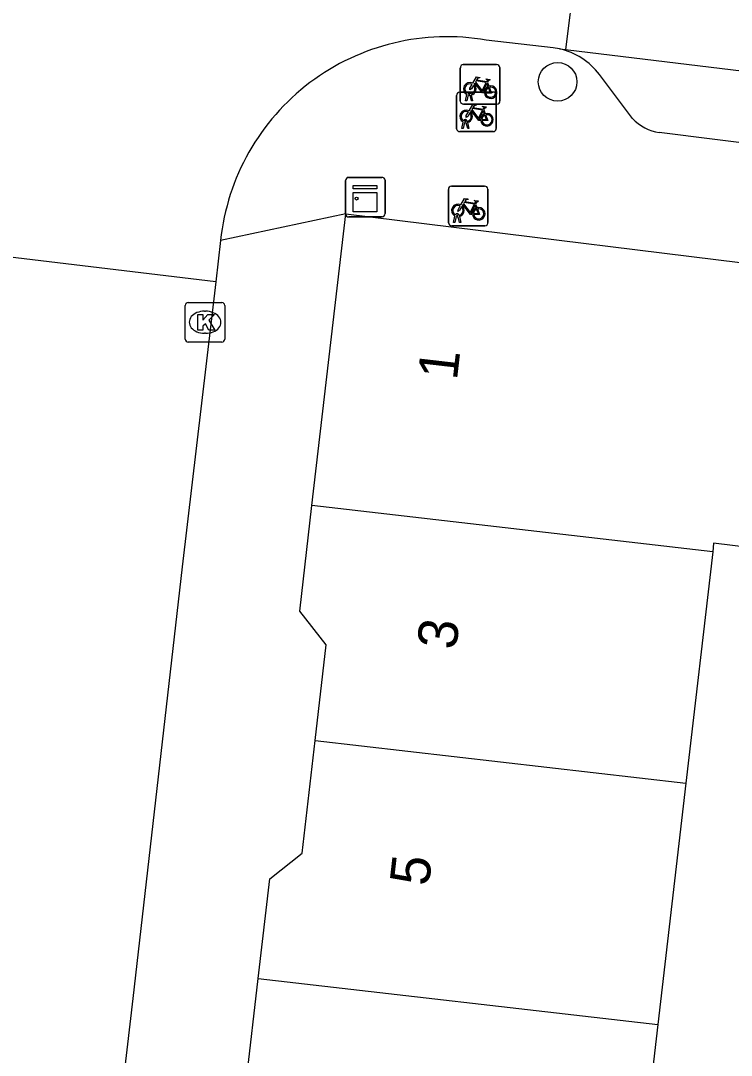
# Model space of a CAD drawing. Extents: x 161696 to 162377, y 380761 to 381673.
# Drawn here: x 162166.99 to 162184.97, y 381198.84 to 381225.02 of the extents above; entities that cross this region are included whole.
import ezdxf

# ---------------------------------------------------------------- set-up
doc = ezdxf.new("R2010")
doc.units = 0
for name, color, linetype in [('IMGEO_Boom', 7, 'Continuous'), ('IMGEO_Fietsenrek', 7, 'Continuous'), ('IMGEO_Kast', 7, 'Continuous'), ('IMGEO_Kolk', 7, 'Continuous'), ('IMGEO_Pand', 7, 'Continuous'), ('IMGEO_Pand_nummerreeks', 7, 'Continuous'), ('IMGEO_Rijbaan_lokaal_gesloten', 7, 'Continuous'), ('IMGEO_Rijbaan_lokaal_open', 7, 'Continuous'), ('IMGEO_Voetpad_open', 7, 'Continuous')]:
    doc.layers.add(name, color=color, linetype=linetype)

msp = doc.modelspace()

# ---------------------------------------------------------------- linework, layer by layer
at = {"layer": 'IMGEO_Boom'}
msp.add_circle((162180.576, 381223.476), 0.489, dxfattribs=at)
at = {"layer": 'IMGEO_Fietsenrek'}
for p, q in [((162178.114, 381222.987), (162178.114, 381223.828)), ((162178.114, 381223.828), (162178.114, 381222.987)), ((162178.189, 381223.912), (162179.03, 381223.912)), ((162179.03, 381223.912), (162178.189, 381223.912)), ((162179.114, 381223.837), (162179.114, 381222.996)), ((162179.114, 381222.996), (162179.114, 381223.837)), ((162178.801, 381223.461), (162178.837, 381223.366)), ((162178.021, 381222.29), (162178.021, 381223.131)), ((162178.021, 381223.131), (162178.021, 381222.29)), ((162178.096, 381223.215), (162178.937, 381223.215)), ((162178.937, 381223.215), (162178.096, 381223.215)), ((162178.241, 381222.996), (162178.28, 381223.156)), ((162178.275, 381222.996), (162178.241, 381222.996)), ((162178.31, 381223.144), (162178.275, 381222.996)), ((162178.352, 381223.168), (162178.351, 381223.172)), ((162178.393, 381222.996), (162178.359, 381223.138)), ((162178.383, 381223.179), (162178.384, 381223.172)), ((162178.391, 381223.142), (162178.426, 381222.996)), ((162178.426, 381222.996), (162178.393, 381222.996)), ((162179.021, 381223.14), (162179.021, 381222.299)), ((162179.021, 381222.299), (162179.021, 381223.14)), ((162179.039, 381222.912), (162178.198, 381222.912)), ((162178.198, 381222.912), (162179.039, 381222.912)), ((162178.708, 381222.764), (162178.744, 381222.669)), ((162178.148, 381222.299), (162178.187, 381222.459)), ((162178.259, 381222.471), (162178.258, 381222.475)), ((162178.29, 381222.482), (162178.291, 381222.475)), ((162178.946, 381222.215), (162178.105, 381222.215)), ((162178.105, 381222.215), (162178.946, 381222.215)), ((162178.182, 381222.299), (162178.148, 381222.299)), ((162178.217, 381222.447), (162178.182, 381222.299)), ((162178.3, 381222.299), (162178.266, 381222.441)), ((162178.298, 381222.445), (162178.333, 381222.299)), ((162178.333, 381222.299), (162178.3, 381222.299)), ((162177.813, 381219.91), (162177.813, 381220.751)), ((162177.813, 381220.751), (162177.813, 381219.91)), ((162177.888, 381220.835), (162178.729, 381220.835)), ((162178.729, 381220.835), (162177.888, 381220.835)), ((162178.813, 381220.76), (162178.813, 381219.919)), ((162178.813, 381219.919), (162178.813, 381220.76)), ((162178.5, 381220.384), (162178.536, 381220.289)), ((162178.082, 381220.102), (162178.083, 381220.095)), ((162177.94, 381219.919), (162177.979, 381220.079)), ((162177.974, 381219.919), (162177.94, 381219.919)), ((162178.009, 381220.067), (162177.974, 381219.919)), ((162178.051, 381220.091), (162178.05, 381220.095)), ((162178.092, 381219.919), (162178.058, 381220.061)), ((162178.09, 381220.065), (162178.125, 381219.919)), ((162178.125, 381219.919), (162178.092, 381219.919)), ((162178.738, 381219.835), (162177.897, 381219.835)), ((162177.897, 381219.835), (162178.738, 381219.835))]:
    msp.add_line(p, q, dxfattribs=at)
for points in [[(162178.427, 381223.438), (162178.522, 381223.602), (162178.608, 381223.588), (162178.61, 381223.579), (162178.554, 381223.568), (162178.527, 381223.523), (162178.783, 381223.482)], [(162178.783, 381223.482), (162178.808, 381223.531), (162178.802, 381223.535), (162178.779, 381223.539), (162178.767, 381223.546), (162178.766, 381223.549), (162178.768, 381223.554), (162178.863, 381223.539), (162178.865, 381223.529), (162178.855, 381223.516), (162178.843, 381223.51), (162178.829, 381223.516), (162178.801, 381223.461)], [(162178.448, 381223.386), (162178.396, 381223.296), (162178.356, 381223.271), (162178.357, 381223.318), (162178.412, 381223.412)], [(162178.723, 381223.194), (162178.673, 381223.194), (162178.482, 381223.445), (162178.463, 381223.413)], [(162178.77, 381223.457), (162178.513, 381223.498), (162178.496, 381223.469), (162178.663, 381223.249), (162178.77, 381223.457)], [(162178.818, 381223.359), (162178.788, 381223.436), (162178.679, 381223.218), (162178.722, 381223.218)], [(162178.752, 381223.218), (162178.872, 381223.217), (162178.828, 381223.331)], [(162178.848, 381223.338), (162178.903, 381223.193), (162178.753, 381223.193)], [(162178.334, 381222.741), (162178.429, 381222.905), (162178.515, 381222.891), (162178.517, 381222.882), (162178.461, 381222.871), (162178.434, 381222.826), (162178.69, 381222.785)], [(162178.63, 381222.497), (162178.58, 381222.497), (162178.389, 381222.748), (162178.37, 381222.716)], [(162178.677, 381222.76), (162178.42, 381222.801), (162178.403, 381222.772), (162178.57, 381222.552), (162178.677, 381222.76)], [(162178.725, 381222.662), (162178.695, 381222.739), (162178.586, 381222.521), (162178.629, 381222.521)], [(162178.69, 381222.785), (162178.715, 381222.834), (162178.709, 381222.838), (162178.686, 381222.842), (162178.674, 381222.849), (162178.673, 381222.852), (162178.675, 381222.857), (162178.77, 381222.842), (162178.772, 381222.832), (162178.762, 381222.819), (162178.75, 381222.813), (162178.736, 381222.819), (162178.708, 381222.764)], [(162178.355, 381222.689), (162178.303, 381222.599), (162178.263, 381222.574), (162178.264, 381222.621), (162178.319, 381222.715)], [(162178.659, 381222.521), (162178.779, 381222.52), (162178.735, 381222.634)], [(162178.755, 381222.641), (162178.81, 381222.496), (162178.66, 381222.496)], [(162178.126, 381220.361), (162178.221, 381220.525), (162178.307, 381220.511), (162178.309, 381220.502), (162178.253, 381220.491), (162178.226, 381220.446), (162178.482, 381220.405)], [(162178.422, 381220.117), (162178.372, 381220.117), (162178.181, 381220.368), (162178.162, 381220.336)], [(162178.469, 381220.38), (162178.212, 381220.421), (162178.195, 381220.392), (162178.362, 381220.172), (162178.469, 381220.38)], [(162178.482, 381220.405), (162178.507, 381220.454), (162178.501, 381220.458), (162178.478, 381220.462), (162178.466, 381220.469), (162178.465, 381220.472), (162178.467, 381220.477), (162178.562, 381220.462), (162178.564, 381220.452), (162178.554, 381220.439), (162178.542, 381220.433), (162178.528, 381220.439), (162178.5, 381220.384)], [(162178.147, 381220.309), (162178.095, 381220.219), (162178.055, 381220.194), (162178.056, 381220.241), (162178.111, 381220.335)], [(162178.517, 381220.282), (162178.487, 381220.359), (162178.378, 381220.141), (162178.421, 381220.141)], [(162178.451, 381220.141), (162178.571, 381220.14), (162178.527, 381220.254)], [(162178.547, 381220.261), (162178.602, 381220.116), (162178.452, 381220.116)]]:
    msp.add_lwpolyline(points, dxfattribs=at)
for centre, radius, start, end in [((162178.192, 381223.834), 0.0779, 92.4484, 184.2845), ((162178.192, 381223.834), 0.0779, 92.4484, 184.2845), ((162179.036, 381223.834), 0.0779, 2.4484, 94.2845), ((162179.036, 381223.834), 0.0779, 2.4484, 94.2845), ((162178.354, 381223.297), 0.159, 62.6766, 242.1369), ((162178.354, 381223.297), 0.129, 63.3192, 238.903), ((162178.354, 381223.297), 0.129, 283.6043, 43.4302), ((162178.354, 381223.297), 0.159, 283.5766, 46.6042), ((162178.881, 381223.213), 0.159, 113.3408, 178.3217), ((162178.881, 381223.213), 0.159, 187.0065, 105.7708), ((162178.881, 381223.213), 0.129, 113.923, 177.9556), ((162178.881, 381223.213), 0.129, 188.6715, 104.5883), ((162178.099, 381223.137), 0.0779, 92.4484, 184.2845), ((162178.099, 381223.137), 0.0779, 92.4484, 184.2845), ((162178.192, 381222.99), 0.0779, 182.4484, 274.2845), ((162178.192, 381222.99), 0.0779, 182.4484, 274.2845), ((162178.334, 381223.168), 0.0499, 12.8025, 158.6934), ((162178.354, 381223.297), 0.159, 253.9967, 271.7867), ((162178.334, 381223.168), 0.0174, 12.8025, 163.4502), ((162178.354, 381223.297), 0.129, 253.415, 269.0204), ((162178.943, 381223.137), 0.0779, 2.4484, 94.2845), ((162178.943, 381223.137), 0.0779, 2.4484, 94.2845), ((162179.036, 381222.99), 0.0779, 272.4484, 4.2845), ((162179.036, 381222.99), 0.0779, 272.4484, 4.2845), ((162178.261, 381222.6), 0.159, 62.6766, 242.1369), ((162178.261, 381222.6), 0.129, 63.3192, 238.903), ((162178.241, 381222.471), 0.0499, 12.8025, 158.6934), ((162178.241, 381222.471), 0.0174, 12.8025, 163.4502), ((162178.261, 381222.6), 0.129, 253.415, 269.0204), ((162178.261, 381222.6), 0.129, 283.6043, 43.4302), ((162178.261, 381222.6), 0.159, 283.5766, 46.6042), ((162178.788, 381222.516), 0.159, 113.3408, 178.3217), ((162178.788, 381222.516), 0.159, 187.0065, 105.7708), ((162178.788, 381222.516), 0.129, 113.923, 177.9556), ((162178.788, 381222.516), 0.129, 188.6715, 104.5883), ((162178.099, 381222.293), 0.0779, 182.4484, 274.2845), ((162178.099, 381222.293), 0.0779, 182.4484, 274.2845), ((162178.261, 381222.6), 0.159, 253.9967, 271.7867), ((162178.943, 381222.293), 0.0779, 272.4484, 4.2845), ((162178.943, 381222.293), 0.0779, 272.4484, 4.2845), ((162177.891, 381220.757), 0.0779, 92.4484, 184.2845), ((162177.891, 381220.757), 0.0779, 92.4484, 184.2845), ((162178.735, 381220.757), 0.0779, 2.4484, 94.2845), ((162178.735, 381220.757), 0.0779, 2.4484, 94.2845), ((162178.053, 381220.22), 0.159, 62.6766, 242.1369), ((162178.053, 381220.22), 0.129, 63.3192, 238.903), ((162178.033, 381220.091), 0.0499, 12.8025, 158.6934), ((162178.033, 381220.091), 0.0174, 12.8025, 163.4502), ((162178.053, 381220.22), 0.129, 283.6043, 43.4302), ((162178.053, 381220.22), 0.159, 283.5766, 46.6042), ((162178.58, 381220.136), 0.159, 113.3408, 178.3217), ((162178.58, 381220.136), 0.159, 187.0065, 105.7708), ((162178.58, 381220.136), 0.129, 113.923, 177.9556), ((162178.58, 381220.136), 0.129, 188.6715, 104.5883), ((162177.891, 381219.913), 0.0779, 182.4484, 274.2845), ((162177.891, 381219.913), 0.0779, 182.4484, 274.2845), ((162178.053, 381220.22), 0.159, 253.9967, 271.7867), ((162178.053, 381220.22), 0.129, 253.415, 269.0204), ((162178.735, 381219.913), 0.0779, 272.4484, 4.2845), ((162178.735, 381219.913), 0.0779, 272.4484, 4.2845)]:
    msp.add_arc(centre, radius, start, end, dxfattribs=at)
at = {"layer": 'IMGEO_Kast'}
for p, q in [((162175.21, 381220.134), (162175.21, 381220.975)), ((162175.21, 381220.975), (162175.21, 381220.134)), ((162175.285, 381221.059), (162176.126, 381221.059)), ((162176.126, 381221.059), (162175.285, 381221.059)), ((162176.21, 381220.984), (162176.21, 381220.143)), ((162176.21, 381220.143), (162176.21, 381220.984)), ((162176.135, 381220.059), (162175.294, 381220.059)), ((162175.294, 381220.059), (162176.135, 381220.059))]:
    msp.add_line(p, q, dxfattribs=at)
for points in [[(162175.405, 381220.849), (162176.005, 381220.849), (162176.005, 381220.764), (162175.405, 381220.764), (162175.405, 381220.849)], [(162175.405, 381220.674), (162176.005, 381220.674), (162176.005, 381220.185), (162175.405, 381220.185), (162175.405, 381220.674)]]:
    msp.add_lwpolyline(points, dxfattribs=at)
msp.add_circle((162175.489, 381220.523), 0.0377, dxfattribs=at)
for centre, start, end in [((162175.288, 381220.981), 92.4484, 184.2845), ((162175.288, 381220.981), 92.4484, 184.2845), ((162176.132, 381220.981), 2.4484, 94.2845), ((162176.132, 381220.981), 2.4484, 94.2845), ((162175.288, 381220.137), 182.4484, 274.2845), ((162175.288, 381220.137), 182.4484, 274.2845), ((162176.132, 381220.137), 272.4484, 4.2845), ((162176.132, 381220.137), 272.4484, 4.2845)]:
    msp.add_arc(centre, 0.0779, start, end, dxfattribs=at)
at = {"layer": 'IMGEO_Kolk'}
for p, q in [((162171.154, 381216.966), (162171.154, 381217.818)), ((162171.229, 381217.892), (162172.081, 381217.892)), ((162172.155, 381217.818), (162172.155, 381216.966)), ((162171.642, 381217.672), (162171.667, 381217.672)), ((162171.665, 381217.112), (162171.64, 381217.112)), ((162172.081, 381216.892), (162171.229, 381216.892))]:
    msp.add_line(p, q, dxfattribs=at)
for points in [[(162171.154, 381216.966), (162171.154, 381217.818)], [(162171.229, 381217.892), (162172.081, 381217.892)], [(162172.155, 381217.818), (162172.155, 381216.966)], [(162171.475, 381217.592), (162171.598, 381217.592), (162171.598, 381217.441), (162171.728, 381217.592), (162171.892, 381217.592), (162171.746, 381217.441), (162171.899, 381217.192), (162171.747, 381217.192), (162171.662, 381217.356), (162171.598, 381217.289), (162171.598, 381217.192), (162171.475, 381217.192), (162171.475, 381217.592)], [(162172.081, 381216.892), (162171.229, 381216.892)]]:
    msp.add_lwpolyline(points, dxfattribs=at)
for centre, start, end in [((162171.231, 381217.816), 91.552, 178.448), ((162171.231, 381217.816), 91.552, 178.448), ((162172.079, 381217.816), 1.552, 88.448), ((162172.079, 381217.816), 1.552, 88.448), ((162171.231, 381216.968), 181.552, 268.448), ((162171.231, 381216.968), 181.552, 268.448), ((162172.079, 381216.968), 271.552, 358.448), ((162172.079, 381216.968), 271.552, 358.448)]:
    msp.add_arc(centre, 0.0765, start, end, dxfattribs=at)
for centre, major_axis, ratio, start_param, end_param in [((162171.641, 381217.392), (-0.387, 0.002), 0.722429, 4.712389, 7.853982), ((162171.666, 381217.392), (-0.39, 0.002), 0.717154, 1.570796, 4.712389)]:
    msp.add_ellipse(centre, major_axis=major_axis, ratio=ratio, start_param=start_param, end_param=end_param, dxfattribs=at)
at = {"layer": 'IMGEO_Pand'}
for points in [[(162174.359, 381212.753), (162175.215, 381220.135)], [(162175.215, 381220.135), (162200.644, 381217)], [(162174.442, 381206.811), (162174.723, 381209.233), (162174.05, 381210.083), (162174.359, 381212.753)], [(162184.5, 381211.582), (162174.359, 381212.753)], [(162195.955, 381210.26), (162195.971, 381210.391), (162184.525, 381211.801), (162184.5, 381211.582)], [(162184.5, 381211.582), (162183.822, 381205.729)], [(162173, 381200.786), (162173.292, 381203.31), (162174.112, 381203.96), (162174.442, 381206.811)], [(162174.442, 381206.811), (162183.822, 381205.729)], [(162183.822, 381205.729), (162183.114, 381199.619)], [(162173.008, 381194.753), (162173.32, 381197.448), (162172.703, 381198.226), (162173, 381200.786)], [(162173, 381200.786), (162183.114, 381199.619)], [(162183.114, 381199.619), (162182.424, 381193.665)]]:
    msp.add_lwpolyline(points, dxfattribs=at)
at = {"layer": 'IMGEO_Rijbaan_lokaal_gesloten'}
for points in [[(162181.003, 381226.106), (162180.773, 381224.291)], [(162180.625, 381224.309), (162180.466, 381224.336), (162178.77, 381224.53)], [(162180.625, 381224.309), (162180.773, 381224.291)], [(162180.773, 381224.291), (162203.806, 381221.498), (162214.838, 381220.161)], [(162172.048, 381219.464), (162171.924, 381218.412)], [(162171.924, 381218.412), (162166.013, 381219.121)]]:
    msp.add_lwpolyline(points, dxfattribs=at)
msp.add_arc((162177.777, 381218.856), 5.761, 80.0691, 173.9376, dxfattribs=at)
at = {"layer": 'IMGEO_Rijbaan_lokaal_open'}
msp.add_lwpolyline([(162171.924, 381218.412), (162171.071, 381211.199), (162169.829, 381200.284), (162167.867, 381183.539)], dxfattribs=at)
at = {"layer": 'IMGEO_Voetpad_open'}
for points in [[(162182.473, 381222.549), (162181.634, 381223.658)], [(162191.797, 381221.107), (162183.146, 381222.196)], [(162175.215, 381220.135), (162172.048, 381219.464)]]:
    msp.add_lwpolyline(points, dxfattribs=at)
for centre, radius, start, end in [((162180.252, 381222.623), 1.726, 36.8202, 77.5201), ((162183.302, 381223.311), 1.126, 222.5971, 262.0473)]:
    msp.add_arc(centre, radius, start, end, dxfattribs=at)

# ---------------------------------------------------------------- texts
at = {"layer": 'IMGEO_Pand_nummerreeks'}
for s, rotation, p in [('1', 83.3891, (162178.027, 381215.906)), ('3', 83.3904, (162178.008, 381209.086)), ('5', 83.3904, (162177.315, 381203.105))]:
    msp.add_text(s, height=1, rotation=rotation, dxfattribs=at).set_placement(p)

doc.saveas('drawing.dxf')
